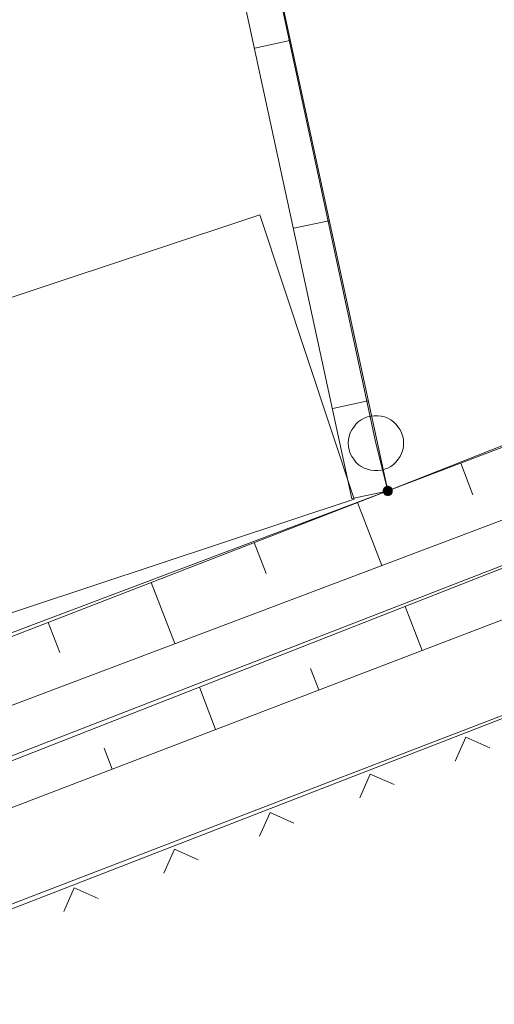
# Model space of a CAD drawing. Header units: metres. Extents: x 3425540 to 3446143, y 5432760 to 5444637.
# Tile 293 of 656: x 3440848 to 3440861, y 5438370 to 5438397. Entities that reach past the tile are written whole.
import ezdxf

# ---------------------------------------------------------------- set-up
doc = ezdxf.new("R2010")
doc.units = ezdxf.units.M
for name, color, linetype, lineweight in [('B_Bestand', 9, 'Continuous', 18), ('B_Böschung', 9, 'Continuous', 18), ('B_Flurgrenzen', 9, 'Continuous', 18), ('B_Gleisachse', 9, 'Continuous', 25)]:
    doc.layers.add(name, color=color, linetype=linetype, lineweight=lineweight)

msp = doc.modelspace()

# ---------------------------------------------------------------- linework, layer by layer
at = {"layer": 'B_Bestand'}
for p, q in [((3440858.054, 5438384.236), (3440851.011, 5438416.825)), ((3440857.077, 5438384.025), (3440850.034, 5438416.614)), ((3440854.45, 5438396.246), (3440855.401, 5438396.451)), ((3440855.506, 5438391.358), (3440856.457, 5438391.564)), ((3440856.562, 5438386.471), (3440857.513, 5438386.677)), ((3440857.09, 5438384.028), (3440858.041, 5438384.233)), ((3440859.679, 5438377.578), (3440865.28, 5438379.73)), ((3440854.078, 5438375.426), (3440859.679, 5438377.578)), ((3440860.176, 5438377.555), (3440859.888, 5438376.908)), ((3440860.822, 5438377.267), (3440860.176, 5438377.555)), ((3440857.58, 5438376.557), (3440857.293, 5438375.911)), ((3440858.226, 5438376.27), (3440857.58, 5438376.557)), ((3440854.863, 5438375.514), (3440854.576, 5438374.868)), ((3440855.509, 5438375.226), (3440854.863, 5438375.514)), ((3440848.477, 5438373.275), (3440854.078, 5438375.426)), ((3440852.267, 5438374.517), (3440851.98, 5438373.871)), ((3440852.913, 5438374.229), (3440852.267, 5438374.517)), ((3440849.55, 5438373.473), (3440849.263, 5438372.827)), ((3440850.196, 5438373.185), (3440849.55, 5438373.473)), ((3440842.876, 5438371.123), (3440848.477, 5438373.275))]:
    msp.add_line(p, q, dxfattribs=at)
for points in [[(3440854.586, 5438391.721), (3440842.196, 5438387.612), (3440844.751, 5438379.907)], [(3440844.751, 5438379.907), (3440857.141, 5438384.016), (3440854.586, 5438391.721)]]:
    msp.add_lwpolyline(points, dxfattribs=at)
at = {"layer": 'B_Böschung'}
for p, q in [((3440841.122, 5438375.883), (3440873.268, 5438388.013)), ((3440841.723, 5438374.513), (3440873.638, 5438387.029)), ((3440842.175, 5438373.475), (3440874.021, 5438385.668)), ((3440860.035, 5438384.99), (3440860.363, 5438384.128)), ((3440857.233, 5438383.918), (3440857.894, 5438382.212)), ((3440854.435, 5438382.835), (3440854.76, 5438381.994)), ((3440851.637, 5438381.752), (3440852.28, 5438380.093)), ((3440858.986, 5438379.911), (3440858.529, 5438381.103)), ((3440848.839, 5438380.67), (3440849.156, 5438379.852)), ((3440856.184, 5438378.838), (3440855.96, 5438379.423)), ((3440853.382, 5438377.766), (3440852.943, 5438378.913)), ((3440850.58, 5438376.693), (3440850.365, 5438377.255))]:
    msp.add_line(p, q, dxfattribs=at)
msp.add_lwpolyline([(3440840.446, 5438377.421), (3440858.054, 5438384.236), (3440872.604, 5438389.774)], dxfattribs=at)
at = {"layer": 'B_Flurgrenzen'}
for p, q in [((3440857.734, 5438385.532), (3440850.396, 5438419.686)), ((3440846.534, 5438376.542), (3440883.38, 5438390.828)), ((3440858.054, 5438384.236), (3440874.66, 5438390.805)), ((3440883.812, 5438386.849), (3440841.801, 5438370.554)), ((3440858.054, 5438384.236), (3440857.734, 5438385.532)), ((3440842.683, 5438378.441), (3440858.054, 5438384.236))]:
    msp.add_line(p, q, dxfattribs=at)
for points in [[(3440858.484, 5438385.532), (3440858.478, 5438385.626), (3440858.46, 5438385.715), (3440858.431, 5438385.81), (3440858.39, 5438385.892), (3440858.336, 5438385.969), (3440858.277, 5438386.046), (3440858.212, 5438386.111), (3440858.136, 5438386.164), (3440858.053, 5438386.211), (3440857.964, 5438386.241), (3440857.876, 5438386.264), (3440857.781, 5438386.276), (3440857.687, 5438386.276), (3440857.592, 5438386.264), (3440857.504, 5438386.241), (3440857.415, 5438386.211), (3440857.332, 5438386.164), (3440857.256, 5438386.111), (3440857.191, 5438386.046), (3440857.132, 5438385.969), (3440857.078, 5438385.892), (3440857.037, 5438385.81), (3440857.008, 5438385.715), (3440856.99, 5438385.626), (3440856.984, 5438385.532), (3440856.99, 5438385.438), (3440857.008, 5438385.349), (3440857.037, 5438385.254), (3440857.078, 5438385.172), (3440857.132, 5438385.095), (3440857.191, 5438385.018), (3440857.256, 5438384.953), (3440857.332, 5438384.9), (3440857.415, 5438384.853), (3440857.504, 5438384.823), (3440857.592, 5438384.8), (3440857.687, 5438384.788), (3440857.781, 5438384.788), (3440857.876, 5438384.8), (3440857.964, 5438384.823), (3440858.053, 5438384.853), (3440858.136, 5438384.9), (3440858.212, 5438384.953), (3440858.277, 5438385.018), (3440858.336, 5438385.095), (3440858.39, 5438385.172), (3440858.431, 5438385.254), (3440858.46, 5438385.349), (3440858.478, 5438385.438), (3440858.484, 5438385.532)], [(3440858.179, 5438384.236), (3440858.178, 5438384.252), (3440858.175, 5438384.267), (3440858.17, 5438384.282), (3440858.163, 5438384.296), (3440858.155, 5438384.31), (3440858.146, 5438384.322), (3440858.134, 5438384.332), (3440858.121, 5438384.341), (3440858.107, 5438384.349), (3440858.092, 5438384.355), (3440858.078, 5438384.359), (3440858.062, 5438384.361), (3440858.046, 5438384.361), (3440858.03, 5438384.359), (3440858.016, 5438384.355), (3440858.001, 5438384.349), (3440857.987, 5438384.341), (3440857.974, 5438384.332), (3440857.962, 5438384.322), (3440857.953, 5438384.31), (3440857.945, 5438384.296), (3440857.938, 5438384.282), (3440857.933, 5438384.267), (3440857.93, 5438384.252), (3440857.929, 5438384.236), (3440857.93, 5438384.22), (3440857.933, 5438384.205), (3440857.938, 5438384.19), (3440857.945, 5438384.176), (3440857.953, 5438384.162), (3440857.962, 5438384.15), (3440857.974, 5438384.14), (3440857.987, 5438384.131), (3440858.001, 5438384.123), (3440858.016, 5438384.117), (3440858.03, 5438384.113), (3440858.046, 5438384.111), (3440858.062, 5438384.111), (3440858.078, 5438384.113), (3440858.092, 5438384.117), (3440858.107, 5438384.123), (3440858.121, 5438384.131), (3440858.134, 5438384.14), (3440858.146, 5438384.15), (3440858.155, 5438384.162), (3440858.163, 5438384.176), (3440858.17, 5438384.19), (3440858.175, 5438384.205), (3440858.178, 5438384.22), (3440858.179, 5438384.236)], [(3440858.154, 5438384.236), (3440858.153, 5438384.25), (3440858.15, 5438384.264), (3440858.146, 5438384.276), (3440858.14, 5438384.289), (3440858.131, 5438384.301), (3440858.121, 5438384.311), (3440858.11, 5438384.32), (3440858.098, 5438384.327), (3440858.085, 5438384.331), (3440858.072, 5438384.334), (3440858.058, 5438384.336), (3440858.043, 5438384.335), (3440858.029, 5438384.333), (3440858.017, 5438384.33), (3440858.004, 5438384.323), (3440857.992, 5438384.315), (3440857.982, 5438384.306), (3440857.972, 5438384.295), (3440857.965, 5438384.283), (3440857.96, 5438384.27), (3440857.956, 5438384.257), (3440857.954, 5438384.243), (3440857.954, 5438384.229), (3440857.956, 5438384.215), (3440857.96, 5438384.202), (3440857.965, 5438384.189), (3440857.972, 5438384.177), (3440857.982, 5438384.166), (3440857.992, 5438384.157), (3440858.004, 5438384.149), (3440858.017, 5438384.142), (3440858.029, 5438384.139), (3440858.043, 5438384.137), (3440858.058, 5438384.136), (3440858.072, 5438384.138), (3440858.085, 5438384.141), (3440858.098, 5438384.145), (3440858.11, 5438384.152), (3440858.121, 5438384.161), (3440858.131, 5438384.171), (3440858.14, 5438384.183), (3440858.146, 5438384.196), (3440858.15, 5438384.208), (3440858.153, 5438384.222), (3440858.154, 5438384.236)], [(3440858.13, 5438384.236), (3440858.129, 5438384.248), (3440858.126, 5438384.26), (3440858.121, 5438384.271), (3440858.115, 5438384.281), (3440858.106, 5438384.291), (3440858.097, 5438384.298), (3440858.086, 5438384.305), (3440858.075, 5438384.309), (3440858.063, 5438384.311), (3440858.051, 5438384.312), (3440858.039, 5438384.31), (3440858.027, 5438384.307), (3440858.017, 5438384.302), (3440858.006, 5438384.295), (3440857.997, 5438384.286), (3440857.99, 5438384.276), (3440857.984, 5438384.266), (3440857.98, 5438384.254), (3440857.978, 5438384.242), (3440857.978, 5438384.23), (3440857.98, 5438384.218), (3440857.984, 5438384.206), (3440857.99, 5438384.196), (3440857.997, 5438384.186), (3440858.006, 5438384.177), (3440858.016, 5438384.17), (3440858.027, 5438384.165), (3440858.039, 5438384.162), (3440858.051, 5438384.16), (3440858.063, 5438384.161), (3440858.075, 5438384.163), (3440858.086, 5438384.167), (3440858.097, 5438384.174), (3440858.106, 5438384.181), (3440858.115, 5438384.191), (3440858.121, 5438384.201), (3440858.126, 5438384.212), (3440858.129, 5438384.224), (3440858.13, 5438384.236)], [(3440858.105, 5438384.236), (3440858.104, 5438384.246), (3440858.101, 5438384.256), (3440858.096, 5438384.265), (3440858.09, 5438384.272), (3440858.083, 5438384.278), (3440858.074, 5438384.283), (3440858.064, 5438384.286), (3440858.054, 5438384.287), (3440858.044, 5438384.286), (3440858.034, 5438384.283), (3440858.025, 5438384.278), (3440858.018, 5438384.272), (3440858.012, 5438384.265), (3440858.007, 5438384.256), (3440858.004, 5438384.246), (3440858.003, 5438384.236), (3440858.004, 5438384.226), (3440858.007, 5438384.216), (3440858.012, 5438384.207), (3440858.018, 5438384.2), (3440858.025, 5438384.194), (3440858.034, 5438384.189), (3440858.044, 5438384.186), (3440858.054, 5438384.185), (3440858.064, 5438384.186), (3440858.074, 5438384.189), (3440858.083, 5438384.194), (3440858.09, 5438384.2), (3440858.096, 5438384.207), (3440858.101, 5438384.216), (3440858.104, 5438384.226), (3440858.105, 5438384.236)], [(3440858.081, 5438384.236), (3440858.08, 5438384.243), (3440858.077, 5438384.25), (3440858.072, 5438384.256), (3440858.066, 5438384.26), (3440858.059, 5438384.262), (3440858.052, 5438384.263), (3440858.045, 5438384.261), (3440858.038, 5438384.258), (3440858.033, 5438384.253), (3440858.029, 5438384.247), (3440858.027, 5438384.24), (3440858.027, 5438384.232), (3440858.029, 5438384.225), (3440858.033, 5438384.219), (3440858.038, 5438384.214), (3440858.045, 5438384.211), (3440858.052, 5438384.209), (3440858.059, 5438384.21), (3440858.066, 5438384.212), (3440858.072, 5438384.216), (3440858.077, 5438384.222), (3440858.08, 5438384.229), (3440858.081, 5438384.236)]]:
    msp.add_lwpolyline(points, dxfattribs=at)
at = {"layer": 'B_Gleisachse'}
msp.add_arc((3441179.11, 5438841.029), 588.01, 210.367653, 243.341249, dxfattribs=at)

doc.saveas('drawing.dxf')
